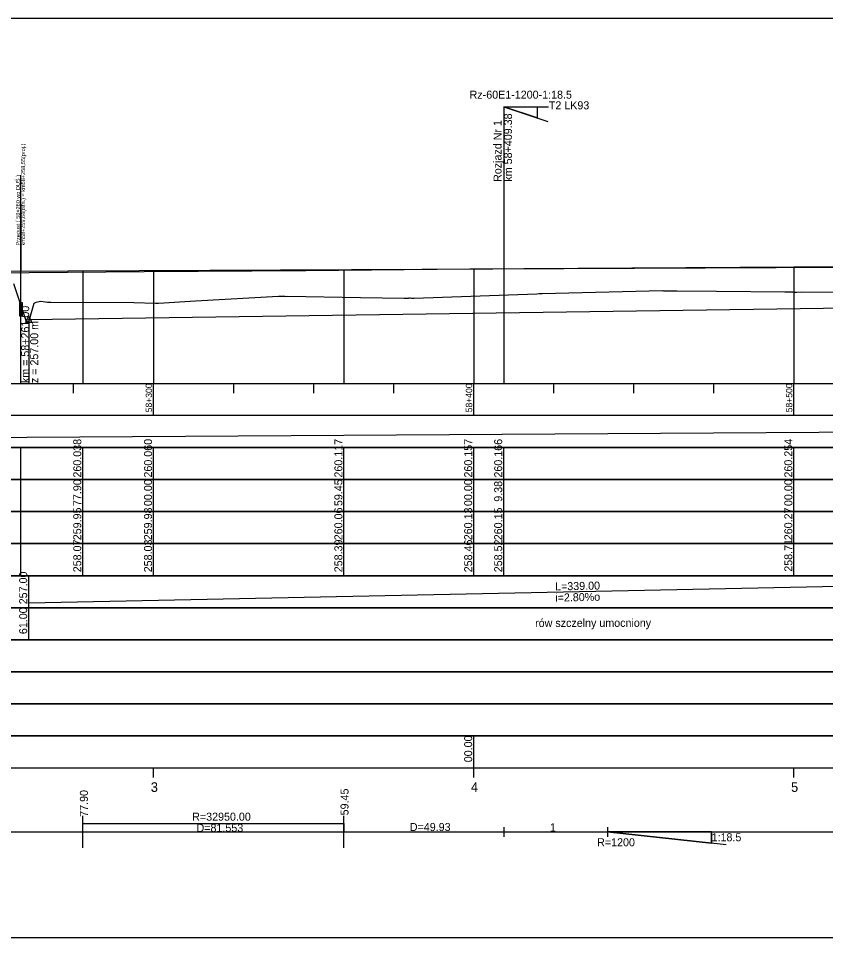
# Model space of a CAD drawing. Extents: x 6445630 to 6518227, y 5499240 to 5511716.
# Drawn here: x 6457489 to 6457741.1, y 5508418.3 to 5508705.3 of the extents above; entities that cross this region are included whole.
import ezdxf

# ---------------------------------------------------------------- set-up
doc = ezdxf.new("R2010")
doc.units = 0
for name, color, linetype in [('TOR_PROF-obiekty+opisy', 7, 'Continuous'), ('TOR_PROF-opisy pomocnicze', 7, 'Continuous'), ('TOR_PROF-rowy otwarte', 7, 'Continuous'), ('TOR_PROF-rozjazdy', 7, 'Continuous'), ('TOR_PROF-tabelka-geometria T1', 7, 'Continuous'), ('TOR_PROF-tabelka-kilometracja', 7, 'Continuous'), ('TOR_PROF-tabelka-odleglosci T1', 7, 'Continuous'), ('TOR_PROF-tabelka-pochylenia proj T1', 7, 'Continuous'), ('TOR_PROF-tabelka-rodzaj rowu T1', 7, 'Continuous'), ('TOR_PROF-tabelka-rowyT1', 7, 'Continuous'), ('TOR_PROF-tabelka-rurociagi T1', 7, 'Continuous'), ('TOR_PROF-tabelka-rzedne istn T1', 7, 'Continuous'), ('TOR_PROF-tabelka-rzedne proj T1', 7, 'Continuous'), ('TOR_PROF-tabelka-teren istniejacy T1', 7, 'Continuous'), ('TOR_PROF-tabelka-warstwa ochronna T1', 7, 'Continuous'), ('TOR_PROF-tor istniejacy T2', 7, 'Continuous'), ('TOR_PROF-tor projektowany', 7, 'Continuous'), ('TOR_PROF-uklad odniesienia', 7, 'Continuous'), ('TOR_PROF-warstwa ochronna', 7, 'Continuous'), ('TOR_RAMKI-dodatkowe3', 7, 'Continuous'), ('TOR_RAMKI-MASKA WYCIECIA', 7, 'Continuous'), ('TOR_W-warstwa dodatkowa 1', 7, 'Continuous')]:
    doc.layers.add(name, color=color, linetype=linetype)

msp = doc.modelspace()

# ---------------------------------------------------------------- linework, layer by layer
at = {"layer": 'TOR_PROF-obiekty+opisy'}
for p, q in [((6457489.76, 5508591.29), (6457489.76, 5508656.39)), ((6457489.76, 5508647.39), (6457489.76, 5508626.39))]:
    msp.add_line(p, q, dxfattribs=at)
for points in [[(6457490.21, 5508616.48), (6457489.29, 5508616.48), (6457489.29, 5508612.4), (6457490.21, 5508612.4)], [(6457490.13, 5508615.94), (6457489.38, 5508615.94), (6457489.38, 5508612.94), (6457490.13, 5508612.94)]]:
    msp.add_lwpolyline(points, close=True, dxfattribs=at)
for points in [[(6457490.21, 5508612.4), (6457490.21, 5508616.48), (6457489.29, 5508616.48), (6457489.29, 5508612.4), (6457490.21, 5508612.4)], [(6457490.13, 5508612.94), (6457489.38, 5508612.94), (6457489.38, 5508615.94), (6457490.13, 5508615.94), (6457490.13, 5508612.94)]]:
    msp.add_lwpolyline(points, dxfattribs=at)
at = {"layer": 'TOR_PROF-opisy pomocnicze'}
msp.add_line((6457492.21, 5508611.29), (6457492.21, 5508591.29), dxfattribs=at)
msp.add_lwpolyline([(6457492.21, 5508612.29), (6457493.21, 5508610.29), (6457491.21, 5508610.29)], close=True, dxfattribs=at)
at = {"layer": 'TOR_PROF-rowy otwarte'}
msp.add_line((6457492.21, 5508611.29), (6457831.21, 5508616.04), dxfattribs=at)
at = {"layer": 'TOR_PROF-rozjazdy'}
for p, q in [((6457640.59, 5508452.77), (6457640.59, 5508449.8)), ((6457673, 5508452.77), (6457673, 5508449.8)), ((6457705.41, 5508451.28), (6457673, 5508451.29)), ((6457710.09, 5508447.29), (6457673, 5508451.29))]:
    msp.add_line(p, q, dxfattribs=at)
for points in [[(6457640.59, 5508451.29), (6457673, 5508451.29), (6457705.41, 5508451.28), (6457705.41, 5508447.79), (6457673, 5508451.29)], [(6457673, 5508451.29), (6457705.41, 5508447.79), (6457705.41, 5508451.28)]]:
    msp.add_lwpolyline(points, dxfattribs=at)
at = {"layer": 'TOR_PROF-tabelka-geometria T1'}
msp.add_line((6457640.59, 5508452.77), (6457640.59, 5508449.8), dxfattribs=at)
for points in [[(6457509.11, 5508446.29), (6457509.11, 5508456.29)], [(6457590.67, 5508446.29), (6457590.67, 5508456.29)], [(6452331.21, 5508451.29), (6453331.21, 5508451.29), (6453331.21, 5508448.62), (6453416.22, 5508448.62), (6453416.22, 5508451.29), (6453496.22, 5508451.29), (6453496.22, 5508453.96), (6453581.21, 5508453.96), (6453581.21, 5508451.29), (6457347.56, 5508451.29), (6457347.56, 5508448.62), (6457429.11, 5508448.62), (6457429.11, 5508451.29), (6457509.11, 5508451.29), (6457509.11, 5508453.96), (6457590.67, 5508453.96), (6457590.67, 5508451.29), (6459780.93, 5508451.29)], [(6452331.21, 5508451.29), (6462731.21, 5508451.29)]]:
    msp.add_lwpolyline(points, dxfattribs=at)
at = {"layer": 'TOR_PROF-tabelka-kilometracja'}
for points in [[(6457531.21, 5508468.29), (6457531.21, 5508471.29)], [(6457631.21, 5508468.29), (6457631.21, 5508471.29)], [(6457731.21, 5508468.29), (6457731.21, 5508471.29)]]:
    msp.add_lwpolyline(points, dxfattribs=at)
at = {"layer": 'TOR_PROF-tabelka-odleglosci T1'}
msp.add_lwpolyline([(6452331.21, 5508551.29), (6462731.21, 5508551.29), (6462731.21, 5508561.29), (6452331.21, 5508561.29)], close=True, dxfattribs=at)
for points in [[(6457489.76, 5508551.29), (6457489.76, 5508561.29)], [(6457509.11, 5508551.29), (6457509.11, 5508561.29)], [(6457531.21, 5508551.29), (6457531.21, 5508561.29)], [(6457590.67, 5508551.29), (6457590.67, 5508561.29)], [(6457631.21, 5508551.29), (6457631.21, 5508561.29)], [(6457640.59, 5508551.29), (6457640.59, 5508561.29)], [(6457731.21, 5508551.29), (6457731.21, 5508561.29)]]:
    msp.add_lwpolyline(points, dxfattribs=at)
at = {"layer": 'TOR_PROF-tabelka-pochylenia proj T1'}
msp.add_lwpolyline([(6452331.21, 5508571.29), (6462731.21, 5508571.29), (6462731.21, 5508581.29), (6452331.21, 5508581.29)], close=True, dxfattribs=at)
msp.add_lwpolyline([(6457211.21, 5508572.79), (6458316.21, 5508579.79)], dxfattribs=at)
at = {"layer": 'TOR_PROF-tabelka-rodzaj rowu T1'}
for points in [[(6452331.21, 5508511.29), (6462731.21, 5508511.29), (6462731.21, 5508521.29), (6452331.21, 5508521.29)], [(6452331.21, 5508511.29), (6462731.21, 5508511.29), (6462731.21, 5508521.29), (6452331.21, 5508521.29)], [(6452331.21, 5508491.29), (6462731.21, 5508491.29), (6462731.21, 5508501.29), (6452331.21, 5508501.29)]]:
    msp.add_lwpolyline(points, close=True, dxfattribs=at)
msp.add_lwpolyline([(6457492.21, 5508511.29), (6457492.21, 5508521.29)], dxfattribs=at)
at = {"layer": 'TOR_PROF-tabelka-rowyT1'}
msp.add_lwpolyline([(6452331.21, 5508521.29), (6462731.21, 5508521.29), (6462731.21, 5508531.29), (6452331.21, 5508531.29)], close=True, dxfattribs=at)
msp.add_lwpolyline([(6452331.21, 5508521.29), (6462731.21, 5508521.29), (6462731.21, 5508531.29), (6452331.21, 5508531.29)], close=True, dxfattribs=at)
msp.add_lwpolyline([(6452331.21, 5508521.29), (6462731.21, 5508521.29), (6462731.21, 5508531.29), (6452331.21, 5508531.29)], close=True, dxfattribs=at)
for points in [[(6457492.21, 5508521.29), (6457492.21, 5508531.29)], [(6457492.21, 5508522.79), (6457831.21, 5508529.79)]]:
    msp.add_lwpolyline(points, dxfattribs=at)
at = {"layer": 'TOR_PROF-tabelka-rurociagi T1'}
msp.add_lwpolyline([(6452331.21, 5508501.29), (6462731.21, 5508501.29), (6462731.21, 5508511.29), (6452331.21, 5508511.29)], close=True, dxfattribs=at)
at = {"layer": 'TOR_PROF-tabelka-rzedne istn T1'}
msp.add_lwpolyline([(6452331.21, 5508541.29), (6462731.21, 5508541.29), (6462731.21, 5508551.29), (6452331.21, 5508551.29)], close=True, dxfattribs=at)
for points in [[(6457489.76, 5508541.29), (6457489.76, 5508551.29)], [(6457509.11, 5508541.29), (6457509.11, 5508551.29)], [(6457531.21, 5508541.29), (6457531.21, 5508551.29)], [(6457590.67, 5508541.29), (6457590.67, 5508551.29)], [(6457631.21, 5508541.29), (6457631.21, 5508551.29)], [(6457640.59, 5508541.29), (6457640.59, 5508551.29)], [(6457731.21, 5508541.29), (6457731.21, 5508551.29)], [(6457489.76, 5508531.29), (6457489.76, 5508541.29)], [(6457509.11, 5508531.29), (6457509.11, 5508541.29)], [(6457509.11, 5508531.29), (6457509.11, 5508541.29)], [(6457509.11, 5508531.29), (6457509.11, 5508541.29)], [(6457509.11, 5508531.29), (6457509.11, 5508541.29)], [(6457531.21, 5508531.29), (6457531.21, 5508541.29)], [(6457531.21, 5508531.29), (6457531.21, 5508541.29)], [(6457531.21, 5508531.29), (6457531.21, 5508541.29)], [(6457531.21, 5508531.29), (6457531.21, 5508541.29)], [(6457590.67, 5508531.29), (6457590.67, 5508541.29)], [(6457590.67, 5508531.29), (6457590.67, 5508541.29)], [(6457590.67, 5508531.29), (6457590.67, 5508541.29)], [(6457590.67, 5508531.29), (6457590.67, 5508541.29)], [(6457631.21, 5508531.29), (6457631.21, 5508541.29)], [(6457631.21, 5508531.29), (6457631.21, 5508541.29)], [(6457631.21, 5508531.29), (6457631.21, 5508541.29)], [(6457631.21, 5508531.29), (6457631.21, 5508541.29)], [(6457640.59, 5508531.29), (6457640.59, 5508541.29)], [(6457731.21, 5508531.29), (6457731.21, 5508541.29)], [(6457731.21, 5508531.29), (6457731.21, 5508541.29)], [(6457731.21, 5508531.29), (6457731.21, 5508541.29)], [(6457731.21, 5508531.29), (6457731.21, 5508541.29)]]:
    msp.add_lwpolyline(points, dxfattribs=at)
at = {"layer": 'TOR_PROF-tabelka-rzedne proj T1'}
msp.add_lwpolyline([(6452331.21, 5508561.29), (6462731.21, 5508561.29), (6462731.21, 5508571.29), (6452331.21, 5508571.29)], close=True, dxfattribs=at)
for points in [[(6457489.76, 5508561.29), (6457489.76, 5508571.29)], [(6457509.11, 5508561.29), (6457509.11, 5508571.29)], [(6457531.21, 5508561.29), (6457531.21, 5508571.29)], [(6457590.67, 5508561.29), (6457590.67, 5508571.29)], [(6457631.21, 5508561.29), (6457631.21, 5508571.29)], [(6457640.59, 5508561.29), (6457640.59, 5508571.29)], [(6457731.21, 5508561.29), (6457731.21, 5508571.29)]]:
    msp.add_lwpolyline(points, dxfattribs=at)
at = {"layer": 'TOR_PROF-tabelka-teren istniejacy T1'}
msp.add_line((6457640.59, 5508452.77), (6457640.59, 5508449.8), dxfattribs=at)
msp.add_lwpolyline([(6452331.21, 5508531.29), (6462731.21, 5508531.29), (6462731.21, 5508541.29), (6452331.21, 5508541.29)], close=True, dxfattribs=at)
msp.add_lwpolyline([(6452331.21, 5508531.29), (6462731.21, 5508531.29), (6462731.21, 5508541.29), (6452331.21, 5508541.29)], close=True, dxfattribs=at)
msp.add_lwpolyline([(6452331.21, 5508531.29), (6462731.21, 5508531.29), (6462731.21, 5508541.29), (6452331.21, 5508541.29)], close=True, dxfattribs=at)
msp.add_lwpolyline([(6452331.21, 5508531.29), (6462731.21, 5508531.29), (6462731.21, 5508541.29), (6452331.21, 5508541.29)], close=True, dxfattribs=at)
at = {"layer": 'TOR_PROF-tabelka-warstwa ochronna T1'}
msp.add_lwpolyline([(6452331.21, 5508481.29), (6462731.21, 5508481.29), (6462731.21, 5508491.29), (6452331.21, 5508491.29)], close=True, dxfattribs=at)
at = {"layer": 'TOR_PROF-tor istniejacy T2'}
msp.add_lwpolyline([(6457982.42, 5508629.04), (6457932.49, 5508628.79), (6457882.57, 5508628.49), (6457832.68, 5508628.14), (6457781.6, 5508627.94), (6457731.22, 5508627.64), (6457680.54, 5508627.34), (6457629.95, 5508626.94), (6457578.7, 5508626.49), (6457528.26, 5508626.19), (6457480.24, 5508625.79), (6457430.19, 5508625.39), (6457379.85, 5508625.04), (6457331.03, 5508624.69)], dxfattribs=at)
at = {"layer": 'TOR_PROF-tor projektowany'}
for p in [(6457211.21, 5508625.04), (6457299.85, 5508625.47)]:
    msp.add_line(p, (6458316.21, 5508630.39), dxfattribs=at)
for points in [[(6457509.11, 5508626.48), (6457509.11, 5508596.29), (6457509.11, 5508591.29), (6457509.11, 5508591.29)], [(6457509.11, 5508626.48), (6457509.11, 5508596.29), (6457509.11, 5508591.29), (6457509.11, 5508591.29)], [(6457531.21, 5508626.59), (6457531.21, 5508596.29), (6457531.21, 5508591.29), (6457531.21, 5508591.29)], [(6457531.21, 5508626.59), (6457531.21, 5508596.29), (6457531.21, 5508591.29), (6457531.21, 5508591.29)], [(6457590.67, 5508626.88), (6457590.67, 5508596.29), (6457590.67, 5508591.29), (6457590.67, 5508591.29)], [(6457590.67, 5508626.88), (6457590.67, 5508596.29), (6457590.67, 5508591.29), (6457590.67, 5508591.29)], [(6457631.21, 5508627.07), (6457631.21, 5508596.29), (6457631.21, 5508591.29), (6457631.21, 5508591.29)], [(6457631.21, 5508627.07), (6457631.21, 5508596.29), (6457631.21, 5508591.29), (6457631.21, 5508591.29)], [(6457731.21, 5508627.56), (6457731.21, 5508596.29), (6457731.21, 5508591.29), (6457731.21, 5508591.29)], [(6457731.21, 5508627.56), (6457731.21, 5508596.29), (6457731.21, 5508591.29), (6457731.21, 5508591.29)]]:
    msp.add_lwpolyline(points, dxfattribs=at)
at = {"layer": 'TOR_PROF-uklad odniesienia'}
for p, q in [((6452331.21, 5508591.29), (6462731.21, 5508591.29)), ((6452331.21, 5508591.29), (6462731.21, 5508591.29)), ((6457506.21, 5508588.29), (6457506.21, 5508591.29)), ((6457506.21, 5508588.29), (6457506.21, 5508591.29)), ((6457531.21, 5508581.29), (6457531.21, 5508591.29)), ((6457531.21, 5508581.29), (6457531.21, 5508591.29)), ((6457556.21, 5508588.29), (6457556.21, 5508591.29)), ((6457556.21, 5508588.29), (6457556.21, 5508591.29)), ((6457581.21, 5508588.29), (6457581.21, 5508591.29)), ((6457581.21, 5508588.29), (6457581.21, 5508591.29)), ((6457606.21, 5508588.29), (6457606.21, 5508591.29)), ((6457606.21, 5508588.29), (6457606.21, 5508591.29)), ((6457631.21, 5508581.29), (6457631.21, 5508591.29)), ((6457631.21, 5508581.29), (6457631.21, 5508591.29)), ((6457656.21, 5508588.29), (6457656.21, 5508591.29)), ((6457656.21, 5508588.29), (6457656.21, 5508591.29)), ((6457681.21, 5508588.29), (6457681.21, 5508591.29)), ((6457681.21, 5508588.29), (6457681.21, 5508591.29)), ((6457706.21, 5508588.29), (6457706.21, 5508591.29)), ((6457706.21, 5508588.29), (6457706.21, 5508591.29)), ((6457731.21, 5508581.29), (6457731.21, 5508591.29)), ((6457731.21, 5508581.29), (6457731.21, 5508591.29))]:
    msp.add_line(p, q, dxfattribs=at)
at = {"layer": 'TOR_PROF-warstwa ochronna'}
msp.add_lwpolyline([(6452331.21, 5508471.29), (6462731.21, 5508471.29), (6462731.21, 5508481.29), (6452331.21, 5508481.29)], close=True, dxfattribs=at)
msp.add_lwpolyline([(6457631.21, 5508471.29), (6457631.21, 5508481.29)], dxfattribs=at)
at = {"layer": 'TOR_RAMKI-dodatkowe3'}
for p, q in [((6457487.43, 5508622.49), (6457491.31, 5508610.92)), ((6457544.33, 5508617.15), (6457570.23, 5508618.55)), ((6457570.23, 5508618.55), (6457572.01, 5508618.52)), ((6457572.01, 5508618.52), (6457572.17, 5508618.52)), ((6457572.17, 5508618.52), (6457572.46, 5508618.5)), ((6457572.46, 5508618.5), (6457573.05, 5508618.52)), ((6457573.05, 5508618.52), (6457595.87, 5508618.18)), ((6457595.87, 5508618.18), (6457609.44, 5508617.98)), ((6457609.44, 5508617.98), (6457610.77, 5508617.98)), ((6457610.77, 5508617.98), (6457610.98, 5508618)), ((6457610.98, 5508618), (6457611.29, 5508618)), ((6457611.29, 5508618), (6457611.77, 5508617.98)), ((6457611.77, 5508617.98), (6457612.62, 5508617.96)), ((6457612.62, 5508617.96), (6457650.95, 5508619.25)), ((6457650.95, 5508619.25), (6457651.65, 5508619.38)), ((6457651.65, 5508619.38), (6457652.12, 5508619.35)), ((6457652.12, 5508619.35), (6457652.56, 5508619.36)), ((6457652.56, 5508619.36), (6457690.15, 5508620.28)), ((6457690.15, 5508620.28), (6457690.48, 5508620.22)), ((6457690.48, 5508620.22), (6457691.03, 5508620.21)), ((6457691.03, 5508620.21), (6457692.06, 5508620.2)), ((6457692.06, 5508620.2), (6457694.75, 5508620.21)), ((6457694.75, 5508620.21), (6457707.04, 5508620.1)), ((6457707.04, 5508620.1), (6457728.38, 5508619.89)), ((6457728.38, 5508619.89), (6457730.61, 5508619.89)), ((6457730.61, 5508619.89), (6457730.87, 5508619.9)), ((6457730.87, 5508619.9), (6457731.27, 5508619.85)), ((6457731.27, 5508619.85), (6457732, 5508619.82)), ((6457732, 5508619.82), (6457733.65, 5508619.87)), ((6457733.65, 5508619.87), (6457752.38, 5508619.83)), ((6457492.46, 5508611.28), (6457493.85, 5508616.37)), ((6457493.85, 5508616.37), (6457494.47, 5508616.71)), ((6457494.47, 5508616.71), (6457495.83, 5508617.04)), ((6457495.83, 5508617.04), (6457497.43, 5508616.8)), ((6457497.43, 5508616.8), (6457498.02, 5508616.72)), ((6457498.02, 5508616.72), (6457498.18, 5508616.72)), ((6457498.18, 5508616.72), (6457498.26, 5508616.72)), ((6457498.26, 5508616.72), (6457498.47, 5508616.67)), ((6457498.47, 5508616.67), (6457499.14, 5508616.66)), ((6457499.14, 5508616.66), (6457525.07, 5508616.6)), ((6457525.07, 5508616.6), (6457531.76, 5508616.41)), ((6457531.76, 5508616.41), (6457532.74, 5508616.42)), ((6457532.74, 5508616.42), (6457544.33, 5508617.15)), ((6457491.31, 5508610.92), (6457492.22, 5508610.8)), ((6457492.22, 5508610.8), (6457492.46, 5508611.28))]:
    msp.add_line(p, q, dxfattribs=at)
at = {"layer": 'TOR_RAMKI-MASKA WYCIECIA'}
msp.add_lwpolyline([(6457196.67, 5508418.29), (6459246.67, 5508418.29), (6459246.67, 5508705.29), (6457196.67, 5508705.29)], close=True, dxfattribs=at)
at = {"layer": 'TOR_W-warstwa dodatkowa 1'}
for q in [(6457640.59, 5508591.29), (6457654.51, 5508677.65), (6457654.51, 5508677.65), (6457654.37, 5508673.07)]:
    msp.add_line((6457640.59, 5508677.65), q, dxfattribs=at)
for points in [[(6457650.99, 5508674.2), (6457640.59, 5508677.65), (6457650.99, 5508677.65), (6457650.99, 5508674.2)], [(6457640.59, 5508677.65), (6457650.99, 5508677.65), (6457650.99, 5508674.2), (6457640.59, 5508677.65)]]:
    msp.add_lwpolyline(points, dxfattribs=at)

# ---------------------------------------------------------------- texts
at = {"layer": 'TOR_PROF-obiekty+opisy'}
for s, p in [(' km58+259,64(istn.) = km58+258,55(proj.) ', (6457491.06, 5508633.9)), (' Przepust ( 58+260 wg DUŚ )', (6457489.45, 5508633.9))]:
    msp.add_text(s, height=1.25, rotation=90, dxfattribs=at).set_placement(p)
at = {"layer": 'TOR_PROF-opisy pomocnicze'}
for s, p in [('km = 58+261.00', (6457492.34, 5508591.41)), ('z = 257.00 m', (6457495.16, 5508591.41)), ('77.90', (6457510.68, 5508456.01)), ('59.45', (6457592.08, 5508456.46))]:
    msp.add_text(s, height=2.5, rotation=90, dxfattribs=at).set_placement(p)
at = {"layer": 'TOR_PROF-rozjazdy'}
for s, p in [('1', (6457655.01, 5508451.46)), ('R=1200', (6457669.74, 5508446.81))]:
    msp.add_text(s, height=2.5, dxfattribs=at).set_placement(p)
msp.add_text('1:18.5', height=2.5, rotation=0.0037, dxfattribs=at).set_placement((6457705.49, 5508448.37))
at = {"layer": 'TOR_PROF-tabelka-geometria T1'}
for s, p in [('R=32950.00', (6457543.25, 5508454.8)), ('D=81.553', (6457544.61, 5508451.3)), ('D=49.93', (6457611.23, 5508451.57))]:
    msp.add_text(s, height=2.5, dxfattribs=at).set_placement(p)
at = {"layer": 'TOR_PROF-tabelka-kilometracja'}
for s, p in [('3', (6457530.32, 5508463.79)), ('4', (6457630.32, 5508463.79)), ('5', (6457730.31, 5508463.79))]:
    msp.add_text(s, height=3, dxfattribs=at).set_placement(p)
at = {"layer": 'TOR_PROF-tabelka-odleglosci T1'}
for s, p in [('77.90', (6457508.61, 5508553.03)), ('00.00', (6457530.71, 5508553.03)), ('59.45', (6457590.17, 5508553.02)), ('00.00', (6457630.71, 5508553.03)), ('9.38', (6457640.09, 5508554.38)), ('00.00', (6457730.71, 5508553.03))]:
    msp.add_text(s, height=2.5, rotation=90, dxfattribs=at).set_placement(p)
at = {"layer": 'TOR_PROF-tabelka-rodzaj rowu T1'}
msp.add_text('61.00', height=2.5, rotation=90, dxfattribs=at).set_placement((6457491.71, 5508513.04))
at = {"layer": 'TOR_PROF-tabelka-rowyT1'}
for s, rotation, p in [('257.00', 90, (6457491.71, 5508522.36)), ('L=339.00', 1.1829, (6457656.63, 5508526.68)), ('i=2.80%o', 1.1829, (6457656.68, 5508523.19)), ('rów szczelny umocniony', 0.087, (6457650.37, 5508515.27))]:
    msp.add_text(s, height=2.5, rotation=rotation, dxfattribs=at).set_placement(p)
at = {"layer": 'TOR_PROF-tabelka-rzedne istn T1'}
for s, p in [('259.95', (6457508.61, 5508542.35)), ('259.98', (6457530.71, 5508542.35)), ('260.06', (6457590.17, 5508542.35)), ('260.13', (6457630.71, 5508542.35)), ('260.15', (6457640.09, 5508542.35)), ('260.27', (6457730.71, 5508542.36)), ('258.07', (6457508.61, 5508532.36)), ('258.03', (6457530.71, 5508532.35)), ('258.39', (6457590.17, 5508532.36)), ('258.46', (6457630.71, 5508532.35)), ('258.52', (6457640.09, 5508532.36)), ('258.71', (6457730.71, 5508532.52))]:
    msp.add_text(s, height=2.5, rotation=90, dxfattribs=at).set_placement(p)
at = {"layer": 'TOR_PROF-tabelka-rzedne proj T1'}
for s, p in [('260.038', (6457508.61, 5508561.92)), ('260.060', (6457530.71, 5508561.93)), ('260.117', (6457590.17, 5508561.93)), ('260.157', (6457630.71, 5508561.93)), ('260.166', (6457640.09, 5508561.92)), ('260.254', (6457730.71, 5508561.93))]:
    msp.add_text(s, height=2.5, rotation=90, dxfattribs=at).set_placement(p)
at = {"layer": 'TOR_PROF-uklad odniesienia'}
for s, p in [('58+300', (6457530.71, 5508582.31)), ('58+300', (6457530.71, 5508582.31)), ('58+400', (6457630.71, 5508582.31)), ('58+400', (6457630.71, 5508582.31)), ('58+500', (6457730.71, 5508582.31)), ('58+500', (6457730.71, 5508582.31))]:
    msp.add_text(s, height=2, rotation=90, dxfattribs=at).set_placement(p)
at = {"layer": 'TOR_PROF-warstwa ochronna'}
msp.add_text('00.00', height=2.5, rotation=90, dxfattribs=at).set_placement((6457630.71, 5508473.04))
at = {"layer": 'TOR_W-warstwa dodatkowa 1'}
for s, p in [('Rz-60E1-1200-1:18.5', (6457629.9, 5508680.22)), ('T2 LK93', (6457654.65, 5508676.9))]:
    msp.add_text(s, height=2.5, dxfattribs=at).set_placement(p)
for s, p in [('km 58+409.38', (6457643.16, 5508654.33)), ('Rozjazd Nr 1', (6457639.87, 5508654.22))]:
    msp.add_text(s, height=2.5, rotation=90, dxfattribs=at).set_placement(p)

doc.saveas('drawing.dxf')
